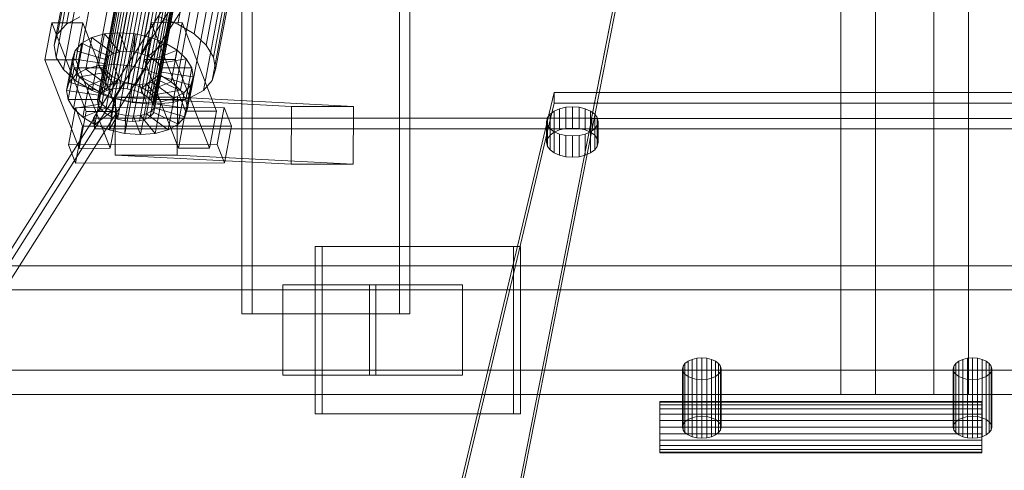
# Model space of a CAD drawing. Header units: millimetres. Extents: x -1970 to 61924, y -58230 to 6847.
# Tile 363 of 656: x 2798 to 3104, y -18474 to -18334. Entities that reach past the tile are written whole.
import ezdxf

# ---------------------------------------------------------------- set-up
doc = ezdxf.new("R2010")
doc.units = ezdxf.units.MM
doc.layers.add('superior_C01', color=7, linetype='Continuous', lineweight=0)
doc.layers.add('superior_tolva-C01', color=7, linetype='Continuous', lineweight=0)

msp = doc.modelspace()

# ---------------------------------------------------------------- linework, layer by layer
at = {"layer": 'superior_C01'}
for p, q in [((3053.379, -17550), (3053.379, -18450)), ((3064.163, -18450), (3064.163, -17550)), ((3082.268, -18450), (3082.268, -17550)), ((3093.052, -17550), (3093.052, -18450)), ((2867.306, -17575), (2867.306, -18425)), ((2870.541, -18425), (2870.541, -17575)), ((2916.225, -18425), (2916.225, -17575)), ((2919.46, -17575), (2919.46, -18425)), ((2823.766, -18356.363), (2863.882, -18142.565)), ((2825.244, -18355.541), (2865.36, -18141.742)), ((2827.135, -18355.022), (2867.251, -18141.224)), ((2829.31, -18354.844), (2869.426, -18141.045)), ((2831.621, -18355.017), (2871.737, -18141.218)), ((2833.91, -18355.53), (2874.027, -18141.731)), ((2836.022, -18356.348), (2876.138, -18142.549)), ((2822.416, -18358.68), (2862.533, -18144.881)), ((2822.637, -18360.017), (2862.753, -18146.218)), ((2822.801, -18357.434), (2862.917, -18143.635)), ((2837.812, -18357.415), (2877.929, -18143.617)), ((2839.159, -18358.659), (2879.275, -18144.861)), ((2880.087, -18146.196), (2839.97, -18359.995)), ((2823.448, -18361.352), (2863.564, -18147.554)), ((2824.795, -18362.596), (2864.911, -18148.798)), ((2839.806, -18362.578), (2879.922, -18148.779)), ((2840.191, -18361.332), (2880.307, -18147.533)), ((2812.796, -18334.981), (2847.379, -18150.672)), ((2826.585, -18363.664), (2866.701, -18149.865)), ((2828.697, -18364.482), (2868.813, -18150.683)), ((2830.986, -18364.995), (2871.103, -18151.196)), ((2833.297, -18365.168), (2873.414, -18151.369)), ((2835.472, -18364.989), (2875.589, -18151.191)), ((2837.363, -18364.471), (2877.48, -18150.672)), ((2838.842, -18363.648), (2878.958, -18149.85)), ((2847.387, -18334.938), (2881.97, -18150.629)), ((2810.074, -18338.003), (2844.658, -18153.694)), ((2852.439, -18337.95), (2887.022, -18153.641)), ((2808.988, -18341.52), (2843.571, -18157.211)), ((2856.24, -18341.461), (2890.823, -18157.152)), ((2809.611, -18345.291), (2844.194, -18160.982)), ((2893.113, -18160.922), (2858.53, -18345.231)), ((2811.9, -18349.061), (2846.484, -18164.752)), ((2859.152, -18349.002), (2893.735, -18164.693)), ((2815.701, -18352.572), (2850.284, -18168.263)), ((2858.066, -18352.519), (2892.649, -18168.21)), ((2820.753, -18355.584), (2855.336, -18171.275)), ((2826.713, -18357.893), (2861.296, -18173.584)), ((2851.173, -18357.863), (2885.756, -18173.554)), ((2855.344, -18355.541), (2889.927, -18171.232)), ((2833.174, -18359.341), (2867.757, -18175.032)), ((2839.697, -18359.83), (2874.28, -18175.521)), ((2845.836, -18359.326), (2880.419, -18175.016)), ((2812.796, -18334.981), (2816.968, -18332.659)), ((2841.427, -18332.629), (2847.387, -18334.938)), ((2808.292, -18334.551), (2806.14, -18346.02)), ((2817.922, -18334.539), (2808.292, -18334.551)), ((2818.925, -18362.083), (2808.292, -18334.551)), ((2810.074, -18338.003), (2812.796, -18334.981)), ((2815.77, -18346.008), (2817.922, -18334.539)), ((2817.922, -18334.539), (2828.554, -18362.071)), ((2839.107, -18334.513), (2836.955, -18345.981)), ((2848.737, -18334.501), (2839.107, -18334.513)), ((2849.74, -18362.045), (2839.107, -18334.513)), ((2846.585, -18345.969), (2848.737, -18334.501)), ((2847.387, -18334.938), (2852.439, -18337.95)), ((2848.737, -18334.501), (2859.369, -18362.033)), ((2808.988, -18341.52), (2810.074, -18338.003)), ((2824.655, -18338.017), (2820.662, -18339.111)), ((2822.81, -18347.847), (2824.655, -18338.017)), ((2829.247, -18337.64), (2824.655, -18338.017)), ((2824.655, -18338.017), (2829.287, -18343.554)), ((2827.402, -18347.47), (2829.247, -18337.64)), ((2834.125, -18338.005), (2829.247, -18337.64)), ((2829.247, -18337.64), (2831.462, -18343.376)), ((2832.281, -18347.835), (2834.125, -18338.005)), ((2834.125, -18338.005), (2833.773, -18343.549)), ((2838.959, -18339.088), (2834.125, -18338.005)), ((2852.439, -18337.95), (2856.24, -18341.461)), ((2809.611, -18345.291), (2808.988, -18341.52)), ((2817.542, -18340.848), (2815.506, -18343.108)), ((2815.697, -18350.678), (2817.542, -18340.848)), ((2820.662, -18339.111), (2817.542, -18340.848)), ((2817.542, -18340.848), (2825.917, -18344.895)), ((2818.818, -18348.941), (2820.662, -18339.111)), ((2820.662, -18339.111), (2827.395, -18344.073)), ((2838.959, -18339.088), (2836.062, -18344.062)), ((2837.114, -18348.918), (2838.959, -18339.088)), ((2843.417, -18340.816), (2838.174, -18344.88)), ((2843.417, -18340.816), (2838.959, -18339.088)), ((2841.572, -18350.645), (2843.417, -18340.816)), ((2847.196, -18343.069), (2843.417, -18340.816)), ((2856.24, -18341.461), (2858.53, -18345.231)), ((2813.661, -18352.938), (2815.506, -18343.108)), ((2815.506, -18343.108), (2814.693, -18345.739)), ((2815.506, -18343.108), (2824.953, -18345.966)), ((2825.917, -18344.895), (2824.073, -18354.725)), ((2824.953, -18345.966), (2825.917, -18344.895)), ((2827.395, -18344.073), (2825.551, -18353.902)), ((2825.917, -18344.895), (2827.395, -18344.073)), ((2827.395, -18344.073), (2829.287, -18343.554)), ((2829.287, -18343.554), (2827.442, -18353.384)), ((2829.287, -18343.554), (2831.462, -18343.376)), ((2831.462, -18343.376), (2829.617, -18353.205)), ((2831.462, -18343.376), (2833.773, -18343.549)), ((2833.773, -18343.549), (2831.928, -18353.378)), ((2833.773, -18343.549), (2836.062, -18344.062)), ((2836.062, -18344.062), (2834.218, -18353.892)), ((2836.062, -18344.062), (2838.174, -18344.88)), ((2838.174, -18344.88), (2836.33, -18354.71)), ((2838.174, -18344.88), (2839.964, -18345.947)), ((2847.196, -18343.069), (2839.964, -18345.947)), ((2845.352, -18352.899), (2847.196, -18343.069)), ((2850.039, -18345.695), (2847.196, -18343.069)), ((2806.14, -18346.02), (2815.77, -18346.008)), ((2806.14, -18346.02), (2816.773, -18373.551)), ((2811.9, -18349.061), (2809.611, -18345.291)), ((2812.849, -18355.569), (2814.693, -18345.739)), ((2814.693, -18345.739), (2824.568, -18347.212)), ((2814.693, -18345.739), (2815.159, -18348.56)), ((2826.402, -18373.539), (2815.77, -18346.008)), ((2818.818, -18348.941), (2822.81, -18347.847)), ((2824.568, -18347.212), (2822.724, -18357.042)), ((2822.81, -18347.847), (2827.402, -18347.47)), ((2827.442, -18353.384), (2822.81, -18347.847)), ((2824.953, -18345.966), (2823.109, -18355.796)), ((2824.568, -18347.212), (2824.953, -18345.966)), ((2824.789, -18348.548), (2824.568, -18347.212)), ((2829.617, -18353.205), (2827.402, -18347.47)), ((2827.402, -18347.47), (2832.281, -18347.835)), ((2831.928, -18353.378), (2832.281, -18347.835)), ((2832.281, -18347.835), (2837.114, -18348.918)), ((2836.955, -18345.981), (2846.585, -18345.969)), ((2836.955, -18345.981), (2847.588, -18373.513)), ((2839.964, -18345.947), (2838.12, -18355.777)), ((2841.311, -18347.191), (2839.466, -18357.021)), ((2839.964, -18345.947), (2841.311, -18347.191)), ((2850.039, -18345.695), (2841.311, -18347.191)), ((2841.311, -18347.191), (2842.122, -18348.527)), ((2857.217, -18373.501), (2846.585, -18345.969)), ((2848.195, -18355.525), (2850.039, -18345.695)), ((2851.752, -18348.515), (2850.039, -18345.695)), ((2858.53, -18345.231), (2859.152, -18349.002)), ((2815.701, -18352.572), (2811.9, -18349.061)), ((2813.315, -18358.39), (2815.159, -18348.56)), ((2813.661, -18352.938), (2815.697, -18350.678)), ((2815.159, -18348.56), (2824.789, -18348.548)), ((2815.159, -18348.56), (2816.872, -18351.38)), ((2815.697, -18350.678), (2818.818, -18348.941)), ((2824.073, -18354.725), (2815.697, -18350.678)), ((2816.872, -18351.38), (2825.6, -18349.884)), ((2825.551, -18353.902), (2818.818, -18348.941)), ((2819.715, -18354.006), (2826.947, -18351.128)), ((2824.789, -18348.548), (2822.944, -18358.378)), ((2825.6, -18349.884), (2823.756, -18359.714)), ((2825.6, -18349.884), (2824.789, -18348.548)), ((2826.947, -18351.128), (2825.102, -18360.958)), ((2826.947, -18351.128), (2825.6, -18349.884)), ((2828.737, -18352.196), (2826.947, -18351.128)), ((2834.218, -18353.892), (2837.114, -18348.918)), ((2836.33, -18354.71), (2841.572, -18350.645)), ((2837.114, -18348.918), (2841.572, -18350.645)), ((2841.958, -18351.109), (2840.113, -18360.939)), ((2840.278, -18358.357), (2842.122, -18348.527)), ((2842.343, -18349.863), (2840.498, -18359.693)), ((2841.958, -18351.109), (2840.993, -18352.18)), ((2841.572, -18350.645), (2845.352, -18352.899)), ((2842.343, -18349.863), (2841.958, -18351.109)), ((2851.405, -18353.967), (2841.958, -18351.109)), ((2842.122, -18348.527), (2851.752, -18348.515)), ((2842.122, -18348.527), (2842.343, -18349.863)), ((2852.218, -18351.336), (2842.343, -18349.863)), ((2851.752, -18348.515), (2849.907, -18358.345)), ((2852.218, -18351.336), (2851.752, -18348.515)), ((2859.152, -18349.002), (2858.066, -18352.519)), ((2812.849, -18355.569), (2813.661, -18352.938)), ((2823.109, -18355.796), (2813.661, -18352.938)), ((2815.027, -18361.21), (2816.872, -18351.38)), ((2820.753, -18355.584), (2815.701, -18352.572)), ((2816.872, -18351.38), (2819.715, -18354.006)), ((2817.87, -18363.836), (2819.715, -18354.006)), ((2819.715, -18354.006), (2823.494, -18356.26)), ((2823.494, -18356.26), (2828.737, -18352.196)), ((2825.551, -18353.902), (2824.073, -18354.725)), ((2827.442, -18353.384), (2825.551, -18353.902)), ((2828.737, -18352.196), (2826.892, -18362.025)), ((2829.617, -18353.205), (2827.442, -18353.384)), ((2827.952, -18357.987), (2830.849, -18353.014)), ((2830.849, -18353.014), (2828.737, -18352.196)), ((2830.849, -18353.014), (2829.004, -18362.843)), ((2831.928, -18353.378), (2829.617, -18353.205)), ((2833.138, -18353.527), (2830.849, -18353.014)), ((2833.138, -18353.527), (2831.294, -18363.357)), ((2834.218, -18353.892), (2831.928, -18353.378)), ((2832.785, -18359.07), (2833.138, -18353.527)), ((2835.449, -18353.7), (2833.138, -18353.527)), ((2835.449, -18353.7), (2833.605, -18363.53)), ((2836.33, -18354.71), (2834.218, -18353.892)), ((2837.624, -18353.521), (2835.449, -18353.7)), ((2837.664, -18359.436), (2835.449, -18353.7)), ((2837.624, -18353.521), (2835.78, -18363.351)), ((2839.515, -18353.003), (2837.624, -18353.521)), ((2842.256, -18359.058), (2837.624, -18353.521)), ((2839.515, -18353.003), (2837.671, -18362.833)), ((2838.12, -18355.777), (2845.352, -18352.899)), ((2840.993, -18352.18), (2839.149, -18362.01)), ((2840.993, -18352.18), (2839.515, -18353.003)), ((2846.248, -18357.964), (2839.515, -18353.003)), ((2849.369, -18356.228), (2840.993, -18352.18)), ((2845.352, -18352.899), (2848.195, -18355.525)), ((2849.369, -18356.228), (2851.405, -18353.967)), ((2849.56, -18363.797), (2851.405, -18353.967)), ((2850.373, -18361.166), (2852.218, -18351.336)), ((2851.405, -18353.967), (2852.218, -18351.336)), ((2858.066, -18352.519), (2855.344, -18355.541)), ((2822.724, -18357.042), (2812.849, -18355.569)), ((2813.315, -18358.39), (2812.849, -18355.569)), ((2826.713, -18357.893), (2820.753, -18355.584)), ((2821.65, -18366.09), (2823.494, -18356.26)), ((2823.109, -18355.796), (2822.724, -18357.042)), ((2822.724, -18357.042), (2822.944, -18358.378)), ((2822.801, -18357.434), (2823.766, -18356.363)), ((2824.073, -18354.725), (2823.109, -18355.796)), ((2823.494, -18356.26), (2827.952, -18357.987)), ((2823.766, -18356.363), (2825.244, -18355.541)), ((2825.244, -18355.541), (2827.135, -18355.022)), ((2827.135, -18355.022), (2829.31, -18354.844)), ((2829.31, -18354.844), (2831.621, -18355.017)), ((2831.621, -18355.017), (2833.91, -18355.53)), ((2833.91, -18355.53), (2836.022, -18356.348)), ((2836.022, -18356.348), (2837.812, -18357.415)), ((2838.12, -18355.777), (2836.33, -18354.71)), ((2839.466, -18357.021), (2838.12, -18355.777)), ((2839.466, -18357.021), (2848.195, -18355.525)), ((2840.278, -18358.357), (2839.466, -18357.021)), ((2846.248, -18357.964), (2849.369, -18356.228)), ((2847.525, -18366.057), (2849.369, -18356.228)), ((2848.195, -18355.525), (2849.907, -18358.345)), ((2855.344, -18355.541), (2851.173, -18357.863)), ((2822.944, -18358.378), (2813.315, -18358.39)), ((2815.027, -18361.21), (2813.315, -18358.39)), ((2823.756, -18359.714), (2815.027, -18361.21)), ((2822.416, -18358.68), (2822.801, -18357.434)), ((2822.637, -18360.017), (2822.416, -18358.68)), ((2823.448, -18361.352), (2822.637, -18360.017)), ((2822.944, -18358.378), (2823.756, -18359.714)), ((2823.756, -18359.714), (2825.102, -18360.958)), ((2826.108, -18367.817), (2827.952, -18357.987)), ((2833.174, -18359.341), (2826.713, -18357.893)), ((2827.952, -18357.987), (2832.785, -18359.07)), ((2828.033, -18357.646), (2827.964, -18375.644)), ((2847.292, -18357.646), (2828.033, -18357.646)), ((2882.664, -18360.514), (2828.033, -18357.646)), ((2830.941, -18368.9), (2832.785, -18359.07)), ((2832.785, -18359.07), (2837.664, -18359.436)), ((2839.697, -18359.83), (2833.174, -18359.341)), ((2835.82, -18369.265), (2837.664, -18359.436)), ((2837.664, -18359.436), (2842.256, -18359.058)), ((2837.812, -18357.415), (2839.159, -18358.659)), ((2839.159, -18358.659), (2839.97, -18359.995)), ((2845.836, -18359.326), (2839.697, -18359.83)), ((2839.97, -18359.995), (2840.191, -18361.332)), ((2840.113, -18360.939), (2840.498, -18359.693)), ((2849.907, -18358.345), (2840.278, -18358.357)), ((2840.498, -18359.693), (2840.278, -18358.357)), ((2840.412, -18368.888), (2842.256, -18359.058)), ((2840.498, -18359.693), (2850.373, -18361.166)), ((2842.256, -18359.058), (2846.248, -18357.964)), ((2844.404, -18367.794), (2846.248, -18357.964)), ((2851.173, -18357.863), (2845.836, -18359.326)), ((2847.223, -18375.644), (2847.292, -18357.646)), ((2847.292, -18357.646), (2901.923, -18360.514)), ((2849.907, -18358.345), (2850.373, -18361.166)), ((2815.593, -18360.939), (2813.441, -18372.408)), ((2817.87, -18363.836), (2815.027, -18361.21)), ((2861.815, -18360.882), (2815.593, -18360.939)), ((2817.808, -18366.675), (2815.593, -18360.939)), ((2816.773, -18373.551), (2818.925, -18362.083)), ((2825.102, -18360.958), (2817.87, -18363.836)), ((2818.925, -18362.083), (2828.554, -18362.071)), ((2826.892, -18362.025), (2821.65, -18366.09)), ((2824.795, -18362.596), (2823.448, -18361.352)), ((2826.585, -18363.664), (2824.795, -18362.596)), ((2825.102, -18360.958), (2826.892, -18362.025)), ((2829.004, -18362.843), (2826.108, -18367.817)), ((2828.554, -18362.071), (2826.402, -18373.539)), ((2826.892, -18362.025), (2829.004, -18362.843)), ((2829.004, -18362.843), (2831.294, -18363.357)), ((2831.294, -18363.357), (2830.941, -18368.9)), ((2831.294, -18363.357), (2833.605, -18363.53)), ((2833.605, -18363.53), (2835.78, -18363.351)), ((2835.78, -18363.351), (2837.671, -18362.833)), ((2835.78, -18363.351), (2840.412, -18368.888)), ((2837.671, -18362.833), (2839.149, -18362.01)), ((2837.671, -18362.833), (2844.404, -18367.794)), ((2839.806, -18362.578), (2838.842, -18363.648)), ((2839.149, -18362.01), (2840.113, -18360.939)), ((2839.149, -18362.01), (2847.525, -18366.057)), ((2840.191, -18361.332), (2839.806, -18362.578)), ((2840.113, -18360.939), (2849.56, -18363.797)), ((2847.588, -18373.513), (2849.74, -18362.045)), ((2850.373, -18361.166), (2849.56, -18363.797)), ((2849.74, -18362.045), (2859.369, -18362.033)), ((2859.369, -18362.033), (2857.217, -18373.501)), ((2859.663, -18372.35), (2861.815, -18360.882)), ((2861.815, -18360.882), (2864.03, -18366.618)), ((2882.595, -18378.512), (2882.664, -18360.514)), ((2882.664, -18360.514), (2901.923, -18360.514)), ((2901.923, -18360.514), (2901.855, -18378.512)), ((2821.65, -18366.09), (2817.87, -18363.836)), ((2826.108, -18367.817), (2821.65, -18366.09)), ((2828.697, -18364.482), (2826.585, -18363.664)), ((2830.986, -18364.995), (2828.697, -18364.482)), ((2833.297, -18365.168), (2830.986, -18364.995)), ((2835.472, -18364.989), (2833.297, -18365.168)), ((2833.605, -18363.53), (2835.82, -18369.265)), ((2837.363, -18364.471), (2835.472, -18364.989)), ((2838.842, -18363.648), (2837.363, -18364.471)), ((2847.525, -18366.057), (2844.404, -18367.794)), ((2849.56, -18363.797), (2847.525, -18366.057)), ((2815.656, -18378.143), (2817.808, -18366.675)), ((2817.808, -18366.675), (2864.03, -18366.618)), ((2830.941, -18368.9), (2826.108, -18367.817)), ((2835.82, -18369.265), (2830.941, -18368.9)), ((2840.412, -18368.888), (2835.82, -18369.265)), ((2844.404, -18367.794), (2840.412, -18368.888)), ((2864.03, -18366.618), (2861.878, -18378.086)), ((2813.441, -18372.408), (2859.663, -18372.35)), ((2813.441, -18372.408), (2815.656, -18378.143)), ((2861.878, -18378.086), (2859.663, -18372.35)), ((2826.402, -18373.539), (2816.773, -18373.551)), ((2827.964, -18375.644), (2847.223, -18375.644)), ((2882.595, -18378.512), (2827.964, -18375.644)), ((2901.855, -18378.512), (2847.223, -18375.644)), ((2857.217, -18373.501), (2847.588, -18373.513)), ((2861.878, -18378.086), (2815.656, -18378.143)), ((2901.855, -18378.512), (2882.595, -18378.512)), ((2951.669, -18404), (2890.039, -18404)), ((2890.039, -18404), (2890.039, -18456)), ((2892.196, -18404), (2890.039, -18404)), ((2892.196, -18456), (2892.196, -18404)), ((2892.196, -18404), (2953.826, -18404)), ((2951.669, -18456), (2951.669, -18404)), ((2951.669, -18404), (2953.826, -18404)), ((2953.826, -18404), (2953.826, -18456)), ((3750.355, -18410), (2594.793, -18410)), ((2605.578, -18410), (3761.139, -18410)), ((3827.195, -18410), (2671.634, -18410)), ((2685.114, -18410), (3840.676, -18410)), ((3833.398, -18417.5), (2599.647, -18417.5)), ((2600.723, -18417.5), (3834.474, -18417.5)), ((2908.906, -18416), (2880.017, -18416)), ((2880.017, -18416), (2880.017, -18444)), ((2906.949, -18416), (2880.017, -18416)), ((2906.949, -18444), (2906.949, -18416)), ((2906.949, -18416), (2935.838, -18416)), ((2908.906, -18444), (2908.906, -18416)), ((2908.906, -18416), (2935.838, -18416)), ((2935.838, -18416), (2935.838, -18444)), ((2867.306, -18425), (2916.225, -18425)), ((2867.306, -18425), (2870.541, -18425)), ((2919.46, -18425), (2870.541, -18425)), ((2919.46, -18425), (2916.225, -18425)), ((2599.647, -18442.5), (3833.398, -18442.5)), ((2600.723, -18442.5), (3834.474, -18442.5)), ((2880.017, -18444), (2908.906, -18444)), ((2880.017, -18444), (2906.949, -18444)), ((2935.838, -18444), (2906.949, -18444)), ((2935.838, -18444), (2908.906, -18444)), ((2594.793, -18450), (3750.355, -18450)), ((2605.578, -18450), (3761.139, -18450)), ((2671.634, -18450), (3827.195, -18450)), ((2685.114, -18450), (3840.676, -18450)), ((3053.379, -18450), (3082.268, -18450)), ((3053.379, -18450), (3064.163, -18450)), ((3093.052, -18450), (3064.163, -18450)), ((3093.052, -18450), (3082.268, -18450)), ((2890.039, -18456), (2951.669, -18456)), ((2890.039, -18456), (2892.196, -18456)), ((2953.826, -18456), (2892.196, -18456)), ((2953.826, -18456), (2951.669, -18456))]:
    msp.add_line(p, q, dxfattribs=at)
at = {"layer": 'superior_tolva-C01'}
for p, q in [((2911.525, -18221.664), (2821.255, -18364.164)), ((3004.001, -18221.746), (2975.866, -18364.246)), ((2975.878, -18364.164), (3004.014, -18221.664)), ((2911.751, -18225), (2674.2, -18600)), ((2677.867, -18600), (2915.418, -18225)), ((2821.482, -18367.5), (2911.751, -18225)), ((3004.24, -18225), (2976.105, -18367.5)), ((2928.542, -18506.25), (2964.29, -18356.25)), ((2964.29, -18356.25), (3160.795, -18356.25)), ((2964.29, -18356.25), (2964.29, -18359.546)), ((2964.29, -18359.546), (2928.542, -18509.546)), ((3160.795, -18359.546), (2964.29, -18359.546)), ((2963.039, -18362.904), (2962.24, -18363.997)), ((2964.311, -18361.965), (2963.039, -18362.904)), ((2963.039, -18362.904), (2963.039, -18369.496)), ((2965.968, -18361.245), (2964.311, -18361.965)), ((2964.311, -18361.965), (2964.311, -18368.557)), ((2967.897, -18360.792), (2965.968, -18361.245)), ((2965.968, -18361.245), (2965.968, -18367.836)), ((2969.968, -18360.637), (2967.897, -18360.792)), ((2967.897, -18360.792), (2967.897, -18367.383)), ((2972.038, -18360.792), (2969.968, -18360.637)), ((2969.968, -18360.637), (2969.968, -18367.229)), ((2973.968, -18361.245), (2972.038, -18360.792)), ((2972.038, -18360.792), (2972.038, -18367.383)), ((2975.624, -18361.965), (2973.968, -18361.245)), ((2973.968, -18361.245), (2973.968, -18367.836)), ((2976.896, -18362.904), (2975.624, -18361.965)), ((2975.624, -18361.965), (2975.624, -18368.557)), ((2977.695, -18363.997), (2976.896, -18362.904)), ((2976.896, -18362.904), (2976.896, -18369.496)), ((2821.405, -18364.189), (2740.637, -18491.689)), ((2821.255, -18364.164), (2975.878, -18364.164)), ((2821.255, -18364.164), (2821.482, -18367.5)), ((2976.028, -18364.189), (2821.405, -18364.189)), ((2821.482, -18367.5), (2821.405, -18364.189)), ((2950.854, -18491.689), (2976.028, -18364.189)), ((2962.24, -18363.997), (2961.968, -18365.171)), ((2961.968, -18365.171), (2962.24, -18366.344)), ((2961.968, -18371.762), (2961.968, -18365.171)), ((2962.24, -18363.997), (2962.24, -18370.589)), ((2962.24, -18366.344), (2963.039, -18367.437)), ((2962.24, -18366.344), (2962.24, -18372.936)), ((2975.866, -18364.246), (3149.817, -18364.246)), ((2975.866, -18364.246), (2976.105, -18367.5)), ((2976.105, -18367.5), (2975.878, -18364.164)), ((2976.105, -18367.5), (2976.028, -18364.189)), ((2976.896, -18367.437), (2977.695, -18366.344)), ((2977.968, -18365.171), (2977.695, -18363.997)), ((2977.695, -18363.997), (2977.695, -18370.589)), ((2977.695, -18366.344), (2977.968, -18365.171)), ((2977.695, -18366.344), (2977.695, -18372.936)), ((2977.968, -18365.171), (2977.968, -18371.762)), ((2740.714, -18495), (2821.482, -18367.5)), ((2821.482, -18367.5), (2976.105, -18367.5)), ((2976.105, -18367.5), (2950.931, -18495)), ((2962.24, -18370.589), (2963.039, -18369.496)), ((2963.039, -18367.437), (2964.311, -18368.376)), ((2963.039, -18367.437), (2963.039, -18374.029)), ((2963.039, -18369.496), (2964.311, -18368.557)), ((2964.311, -18368.557), (2965.968, -18367.836)), ((2964.311, -18368.376), (2965.968, -18369.097)), ((2964.311, -18368.376), (2964.311, -18374.968)), ((2965.968, -18367.836), (2967.897, -18367.383)), ((2965.968, -18369.097), (2967.897, -18369.55)), ((2965.968, -18369.097), (2965.968, -18375.688)), ((2967.897, -18367.383), (2969.968, -18367.229)), ((2969.968, -18367.229), (2972.038, -18367.383)), ((2972.038, -18367.383), (2973.968, -18367.836)), ((2972.038, -18369.55), (2973.968, -18369.097)), ((2973.968, -18367.836), (2975.624, -18368.557)), ((2973.968, -18369.097), (2975.624, -18368.376)), ((2973.968, -18369.097), (2973.968, -18375.688)), ((2975.624, -18368.376), (2976.896, -18367.437)), ((2975.624, -18368.376), (2975.624, -18374.968)), ((2975.624, -18368.557), (2976.896, -18369.496)), ((3150.056, -18367.5), (2976.105, -18367.5)), ((2976.896, -18367.437), (2976.896, -18374.029)), ((2976.896, -18369.496), (2977.695, -18370.589)), ((2961.968, -18371.762), (2962.24, -18370.589)), ((2962.24, -18372.936), (2961.968, -18371.762)), ((2967.897, -18369.55), (2969.968, -18369.704)), ((2967.897, -18369.55), (2967.897, -18376.141)), ((2969.968, -18369.704), (2972.038, -18369.55)), ((2969.968, -18369.704), (2969.968, -18376.296)), ((2972.038, -18369.55), (2972.038, -18376.141)), ((2977.695, -18370.589), (2977.968, -18371.762)), ((2977.968, -18371.762), (2977.695, -18372.936)), ((2963.039, -18374.029), (2962.24, -18372.936)), ((2964.311, -18374.968), (2963.039, -18374.029)), ((2965.968, -18375.688), (2964.311, -18374.968)), ((2975.624, -18374.968), (2973.968, -18375.688)), ((2976.896, -18374.029), (2975.624, -18374.968)), ((2977.695, -18372.936), (2976.896, -18374.029)), ((2967.897, -18376.141), (2965.968, -18375.688)), ((2969.968, -18376.296), (2967.897, -18376.141)), ((2972.038, -18376.141), (2969.968, -18376.296)), ((2973.968, -18375.688), (2972.038, -18376.141)), ((3005.888, -18439.642), (3004.934, -18440.346)), ((3007.13, -18439.101), (3005.888, -18439.642)), ((3005.888, -18439.642), (3005.888, -18457.768)), ((3008.577, -18438.762), (3007.13, -18439.101)), ((3007.13, -18439.101), (3007.13, -18457.228)), ((3010.13, -18438.646), (3008.577, -18438.762)), ((3008.577, -18438.762), (3008.577, -18456.888)), ((3011.683, -18438.762), (3010.13, -18438.646)), ((3010.13, -18438.646), (3010.13, -18456.772)), ((3013.13, -18439.101), (3011.683, -18438.762)), ((3011.683, -18438.762), (3011.683, -18456.888)), ((3014.373, -18439.642), (3013.13, -18439.101)), ((3013.13, -18439.101), (3013.13, -18457.228)), ((3015.327, -18440.346), (3014.373, -18439.642)), ((3014.373, -18439.642), (3014.373, -18457.768)), ((3089.989, -18439.642), (3089.035, -18440.346)), ((3091.231, -18439.101), (3089.989, -18439.642)), ((3089.989, -18439.642), (3089.989, -18457.768)), ((3092.678, -18438.762), (3091.231, -18439.101)), ((3091.231, -18439.101), (3091.231, -18457.228)), ((3094.231, -18438.646), (3092.678, -18438.762)), ((3092.678, -18438.762), (3092.678, -18456.888)), ((3095.784, -18438.762), (3094.231, -18438.646)), ((3094.231, -18438.646), (3094.231, -18456.772)), ((3097.231, -18439.101), (3095.784, -18438.762)), ((3095.784, -18438.762), (3095.784, -18456.888)), ((3098.474, -18439.642), (3097.231, -18439.101)), ((3097.231, -18439.101), (3097.231, -18457.228)), ((3099.427, -18440.346), (3098.474, -18439.642)), ((3098.474, -18439.642), (3098.474, -18457.768)), ((3004.335, -18441.166), (3004.13, -18442.046)), ((3004.13, -18442.046), (3004.335, -18442.926)), ((3004.13, -18460.172), (3004.13, -18442.046)), ((3004.934, -18440.346), (3004.335, -18441.166)), ((3004.335, -18441.166), (3004.335, -18459.292)), ((3004.335, -18442.926), (3004.934, -18443.746)), ((3004.335, -18442.926), (3004.335, -18461.052)), ((3004.934, -18440.346), (3004.934, -18458.472)), ((3015.926, -18441.166), (3015.327, -18440.346)), ((3015.327, -18440.346), (3015.327, -18458.472)), ((3015.327, -18443.746), (3015.926, -18442.926)), ((3016.13, -18442.046), (3015.926, -18441.166)), ((3015.926, -18441.166), (3015.926, -18459.292)), ((3015.926, -18442.926), (3016.13, -18442.046)), ((3015.926, -18442.926), (3015.926, -18461.052)), ((3016.13, -18442.046), (3016.13, -18460.172)), ((3088.436, -18441.166), (3088.231, -18442.046)), ((3088.231, -18442.046), (3088.436, -18442.926)), ((3088.231, -18460.172), (3088.231, -18442.046)), ((3089.035, -18440.346), (3088.436, -18441.166)), ((3088.436, -18441.166), (3088.436, -18459.292)), ((3088.436, -18442.926), (3089.035, -18443.746)), ((3088.436, -18442.926), (3088.436, -18461.052)), ((3089.035, -18440.346), (3089.035, -18458.472)), ((3100.027, -18441.166), (3099.427, -18440.346)), ((3099.427, -18440.346), (3099.427, -18458.472)), ((3099.427, -18443.746), (3100.027, -18442.926)), ((3100.231, -18442.046), (3100.027, -18441.166)), ((3100.027, -18441.166), (3100.027, -18459.292)), ((3100.027, -18442.926), (3100.231, -18442.046)), ((3100.027, -18442.926), (3100.027, -18461.052)), ((3100.231, -18442.046), (3100.231, -18460.172)), ((3004.934, -18443.746), (3005.888, -18444.45)), ((3004.934, -18443.746), (3004.934, -18461.872)), ((3005.888, -18444.45), (3007.13, -18444.99)), ((3005.888, -18444.45), (3005.888, -18462.577)), ((3007.13, -18444.99), (3008.577, -18445.33)), ((3007.13, -18444.99), (3007.13, -18463.117)), ((3008.577, -18445.33), (3010.13, -18445.446)), ((3008.577, -18445.33), (3008.577, -18463.457)), ((3010.13, -18445.446), (3011.683, -18445.33)), ((3010.13, -18445.446), (3010.13, -18463.572)), ((3011.683, -18445.33), (3013.13, -18444.99)), ((3011.683, -18445.33), (3011.683, -18463.457)), ((3013.13, -18444.99), (3014.373, -18444.45)), ((3013.13, -18444.99), (3013.13, -18463.117)), ((3014.373, -18444.45), (3015.327, -18443.746)), ((3014.373, -18444.45), (3014.373, -18462.577)), ((3015.327, -18443.746), (3015.327, -18461.872)), ((3089.035, -18443.746), (3089.989, -18444.45)), ((3089.035, -18443.746), (3089.035, -18461.872)), ((3089.989, -18444.45), (3091.231, -18444.99)), ((3089.989, -18444.45), (3089.989, -18462.577)), ((3091.231, -18444.99), (3092.678, -18445.33)), ((3091.231, -18444.99), (3091.231, -18463.117)), ((3092.678, -18445.33), (3094.231, -18445.446)), ((3092.678, -18445.33), (3092.678, -18463.457)), ((3094.231, -18445.446), (3095.784, -18445.33)), ((3094.231, -18445.446), (3094.231, -18463.572)), ((3095.784, -18445.33), (3097.231, -18444.99)), ((3095.784, -18445.33), (3095.784, -18463.457)), ((3097.231, -18444.99), (3098.474, -18444.45)), ((3097.231, -18444.99), (3097.231, -18463.117)), ((3098.474, -18444.45), (3099.427, -18443.746)), ((3098.474, -18444.45), (3098.474, -18462.577)), ((3099.427, -18443.746), (3099.427, -18461.872)), ((2997.173, -18452.445), (2997.173, -18452.172)), ((2997.173, -18452.172), (3097.173, -18452.172)), ((2997.173, -18453.244), (2997.173, -18452.445)), ((2997.173, -18452.445), (3097.173, -18452.445)), ((2997.173, -18454.516), (2997.173, -18453.244)), ((2997.173, -18453.244), (3097.173, -18453.244)), ((2997.173, -18456.172), (2997.173, -18454.516)), ((2997.173, -18454.516), (3097.173, -18454.516)), ((3097.173, -18452.445), (3097.173, -18452.172)), ((3097.173, -18453.244), (3097.173, -18452.445)), ((3097.173, -18454.516), (3097.173, -18453.244)), ((3097.173, -18456.172), (3097.173, -18454.516)), ((2997.173, -18458.102), (2997.173, -18456.172)), ((2997.173, -18456.172), (3097.173, -18456.172)), ((2997.173, -18460.172), (2997.173, -18458.102)), ((2997.173, -18458.102), (3097.173, -18458.102)), ((3004.934, -18458.472), (3005.888, -18457.768)), ((3005.888, -18457.768), (3007.13, -18457.228)), ((3007.13, -18457.228), (3008.577, -18456.888)), ((3008.577, -18456.888), (3010.13, -18456.772)), ((3010.13, -18456.772), (3011.683, -18456.888)), ((3011.683, -18456.888), (3013.13, -18457.228)), ((3013.13, -18457.228), (3014.373, -18457.768)), ((3014.373, -18457.768), (3015.327, -18458.472)), ((3089.035, -18458.472), (3089.989, -18457.768)), ((3089.989, -18457.768), (3091.231, -18457.228)), ((3091.231, -18457.228), (3092.678, -18456.888)), ((3092.678, -18456.888), (3094.231, -18456.772)), ((3094.231, -18456.772), (3095.784, -18456.888)), ((3095.784, -18456.888), (3097.231, -18457.228)), ((3097.173, -18458.102), (3097.173, -18456.172)), ((3097.173, -18460.172), (3097.173, -18458.102)), ((3097.231, -18457.228), (3098.474, -18457.768)), ((3098.474, -18457.768), (3099.427, -18458.472)), ((2997.173, -18462.243), (2997.173, -18460.172)), ((2997.173, -18460.172), (3097.173, -18460.172)), ((3004.13, -18460.172), (3004.335, -18459.292)), ((3004.335, -18461.052), (3004.13, -18460.172)), ((3004.335, -18459.292), (3004.934, -18458.472)), ((3004.934, -18461.872), (3004.335, -18461.052)), ((3015.327, -18458.472), (3015.926, -18459.292)), ((3015.926, -18461.052), (3015.327, -18461.872)), ((3015.926, -18459.292), (3016.13, -18460.172)), ((3016.13, -18460.172), (3015.926, -18461.052)), ((3088.231, -18460.172), (3088.436, -18459.292)), ((3088.436, -18461.052), (3088.231, -18460.172)), ((3088.436, -18459.292), (3089.035, -18458.472)), ((3089.035, -18461.872), (3088.436, -18461.052)), ((3097.173, -18462.243), (3097.173, -18460.172)), ((3099.427, -18458.472), (3100.027, -18459.292)), ((3100.027, -18461.052), (3099.427, -18461.872)), ((3100.027, -18459.292), (3100.231, -18460.172)), ((3100.231, -18460.172), (3100.027, -18461.052)), ((2997.173, -18464.172), (2997.173, -18462.243)), ((2997.173, -18462.243), (3097.173, -18462.243)), ((2997.173, -18465.829), (2997.173, -18464.172)), ((2997.173, -18464.172), (3097.173, -18464.172)), ((3005.888, -18462.577), (3004.934, -18461.872)), ((3007.13, -18463.117), (3005.888, -18462.577)), ((3008.577, -18463.457), (3007.13, -18463.117)), ((3010.13, -18463.572), (3008.577, -18463.457)), ((3011.683, -18463.457), (3010.13, -18463.572)), ((3013.13, -18463.117), (3011.683, -18463.457)), ((3014.373, -18462.577), (3013.13, -18463.117)), ((3015.327, -18461.872), (3014.373, -18462.577)), ((3089.989, -18462.577), (3089.035, -18461.872)), ((3091.231, -18463.117), (3089.989, -18462.577)), ((3092.678, -18463.457), (3091.231, -18463.117)), ((3094.231, -18463.572), (3092.678, -18463.457)), ((3095.784, -18463.457), (3094.231, -18463.572)), ((3097.231, -18463.117), (3095.784, -18463.457)), ((3097.173, -18464.172), (3097.173, -18462.243)), ((3097.173, -18465.829), (3097.173, -18464.172)), ((3098.474, -18462.577), (3097.231, -18463.117)), ((3099.427, -18461.872), (3098.474, -18462.577)), ((2997.173, -18467.101), (2997.173, -18465.829)), ((2997.173, -18465.829), (3097.173, -18465.829)), ((2997.173, -18467.9), (2997.173, -18467.101)), ((2997.173, -18467.101), (3097.173, -18467.101)), ((3097.173, -18467.101), (3097.173, -18465.829)), ((3097.173, -18467.9), (3097.173, -18467.101)), ((2997.173, -18467.9), (2997.173, -18468.172)), ((2997.173, -18467.9), (3097.173, -18467.9)), ((3097.173, -18468.172), (2997.173, -18468.172)), ((3097.173, -18468.172), (3097.173, -18467.9))]:
    msp.add_line(p, q, dxfattribs=at)

doc.saveas('drawing.dxf')
